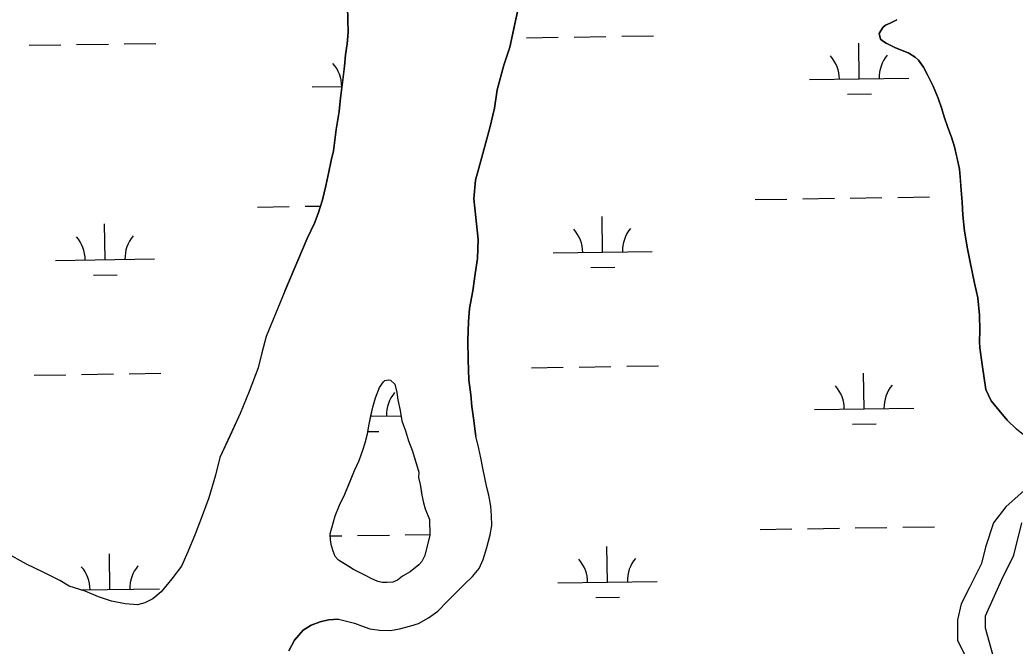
# Model space of a CAD drawing. Extents: x 3807117 to 3845308, y 337856 to 363736.
# Drawn here: x 3828153 to 3829157, y 358862 to 359493 of the extents above; entities that cross this region are included whole.
import ezdxf

# ---------------------------------------------------------------- set-up
doc = ezdxf.new("R2010")
doc.units = 0
doc.layers.add('V-TOPO-SHOR', color=7, linetype='Continuous')
doc.layers.add('V-WETL-SWMP', color=7, linetype='Continuous')

msp = doc.modelspace()

# ---------------------------------------------------------------- linework, layer by layer
at = {"layer": 'V-TOPO-SHOR'}
for points in [[(3828658.8, 359520.1), (3828646.8, 359465.5), (3828641, 359447.2), (3828634.2, 359422.3), (3828631.3, 359403.7), (3828626.7, 359383.9), (3828621.8, 359365.6), (3828616.5, 359347), (3828612.3, 359331.2), (3828610.6, 359312.6), (3828612.7, 359293.6), (3828615, 359271.5), (3828614.4, 359252.2), (3828611.8, 359236.7), (3828609.6, 359219.7), (3828606.3, 359201.9), (3828605.2, 359188.8), (3828604.7, 359169.5), (3828604.9, 359150.1), (3828605.5, 359130), (3828607.7, 359115), (3828608.6, 359103.2), (3828610.7, 359089), (3828612, 359077.9), (3828612.5, 359073.2)], [(3828420.1, 359219.5), (3828442.5, 359272.5), (3828449.9, 359288), (3828453.7, 359297.6), (3828458, 359311.5), (3828461.4, 359325.4), (3828464.4, 359339.7), (3828466.6, 359351.2), (3828468.9, 359360.8), (3828471.8, 359382.2), (3828474.8, 359400.5), (3828476.2, 359414.4), (3828478.4, 359431.4), (3828480.2, 359446.1), (3828481.3, 359457.6), (3828482.7, 359468.8), (3828483.8, 359480.3), (3828483.6, 359492.6), (3828483.1, 359506.8)], [(3829123.3, 359145.3), (3829121.1, 359162.3), (3829120.7, 359168.2), (3829120.9, 359179.7), (3829120.8, 359195.1), (3829119, 359212.8), (3829115.6, 359227.4), (3829111.1, 359248.7), (3829108.5, 359262.1), (3829105.6, 359279.9), (3829103.8, 359296), (3829103.3, 359309.1), (3829102.3, 359321.3), (3829101.4, 359331.2), (3829100.5, 359342.2), (3829098, 359353.3), (3829095.5, 359364.7), (3829092.3, 359374.5), (3829088.6, 359384.4), (3829084.9, 359395), (3829082.8, 359403.3), (3829078.8, 359413.9), (3829073.9, 359426.1), (3829068.2, 359437.5), (3829064.2, 359445.3), (3829059, 359452.4), (3829055.8, 359455.1), (3829049.4, 359459.4), (3829035.1, 359465.1), (3829031.2, 359467.1), (3829026.4, 359469.4), (3829022.8, 359471.7), (3829020.8, 359473.3), (3829019.6, 359479.2), (3829023, 359485.2), (3829025.8, 359487.6), (3829030.5, 359489.6), (3829037.2, 359492.8)], [(3828420.1, 359219.5), (3828401.2, 359173.6), (3828396.8, 359157.2), (3828393.2, 359142), (3828384.1, 359118.2), (3828375, 359096), (3828364.7, 359073.8), (3828354.4, 359051.6), (3828350, 359033.7), (3828343.3, 359011.1), (3828336.5, 358992.7), (3828329.4, 358974.4), (3828322.3, 358956.5), (3828315.6, 358942.1), (3828306.1, 358929.3), (3828295.1, 358916.4), (3828286.9, 358909.1), (3828278.7, 358905.2), (3828271.2, 358903.3), (3828258.8, 358904.1), (3828245.1, 358907), (3828231.9, 358911.3), (3828218.6, 358916.9), (3828202.6, 358922), (3828192.9, 358927.5), (3828176.9, 358935.8), (3828159.4, 358944.1), (3828138.8, 358955.6)], [(3829206.6, 359055.3), (3829194, 359060.2), (3829179.3, 359065.1), (3829166.6, 359073.1), (3829158.1, 359080.2), (3829148.5, 359089.3), (3829132.5, 359108.8), (3829127, 359120.1), (3829123.3, 359145.3)], [(3828465.8, 358974.7), (3828470.8, 358992.9), (3828475, 359003.7), (3828480.4, 359014.8), (3828485.4, 359026.7), (3828490.4, 359038.6), (3828495, 359048.5), (3828498.8, 359059.2), (3828501.1, 359066.4), (3828503.4, 359075.5), (3828504.9, 359085.4), (3828506.8, 359093.7), (3828508.6, 359102.4), (3828511.3, 359111.9), (3828515.5, 359122.2), (3828519.4, 359127.8), (3828521, 359129.4), (3828524.1, 359129.9), (3828526.5, 359129.5), (3828530.9, 359125.6), (3828533, 359117.3), (3828533.8, 359109.8), (3828536.3, 359099.2), (3828538, 359088.5), (3828541.7, 359078.7), (3828544.6, 359068.4), (3828548.6, 359058.2), (3828550.3, 359052.3), (3828552.7, 359044.8), (3828555.2, 359037), (3828554.9, 359031.4), (3828556.5, 359024.3), (3828557.4, 359018.8), (3828558.2, 359013.7), (3828559.9, 359005.8), (3828561.5, 358999.9), (3828566, 358989.3)], [(3828474, 358888.6), (3828490.3, 358884.5), (3828497.4, 358881.8), (3828505.7, 358879.1), (3828515.6, 358877.6), (3828526.7, 358877.4), (3828535.8, 358879), (3828547.2, 358881.9), (3828554.7, 358884.4), (3828564.9, 358890), (3828574.3, 358896.9), (3828584, 358906.8), (3828594.6, 358917.2), (3828601.2, 358924), (3828609.4, 358931.6), (3828616.1, 358939.6), (3828619.9, 358948.7), (3828623.7, 358961), (3828627.1, 358973.7), (3828628.6, 358983.2), (3828628.5, 358993.1), (3828627.6, 359002.6), (3828625.9, 359013.6), (3828623.8, 359021.5), (3828621.7, 359031.3), (3828619.7, 359040.8), (3828617.6, 359051.4), (3828615.5, 359060.9), (3828612.5, 359073.2)], [(3829183.8, 359034.6), (3829147.1, 359002), (3829134.9, 358985.7), (3829126.8, 358961.2), (3829122.7, 358944.9), (3829110.5, 358920.5), (3829102.3, 358904.2), (3829098.3, 358887.9), (3829098.3, 358867.5), (3829114.5, 358834.9)], [(3828566, 358989.3), (3828566.2, 358973.5), (3828563.2, 358960.8), (3828561.3, 358952.9), (3828558.2, 358946.9), (3828555.1, 358943.3), (3828550, 358939.3), (3828546.5, 358936.5), (3828538.6, 358932.1), (3828533.5, 358928.1), (3828528.8, 358926), (3828523.3, 358925.6), (3828518.5, 358925.5), (3828513.8, 358926.7), (3828507, 358929.7), (3828501.9, 358932.5), (3828498.7, 358934), (3828489.1, 358938.6), (3828484.4, 358941.7), (3828480, 358944.4), (3828474, 358948.3), (3828470.8, 358951.9), (3828468.8, 358957.4), (3828467.1, 358962.5), (3828465.9, 358968.4), (3828465.9, 358968.8), (3828465.8, 358974.7)], [(3829159.4, 358215.7), (3829139, 358268.7), (3829106.4, 358407.2), (3829090.1, 358472.4), (3829086, 358504.9), (3829082, 358529.4), (3829065.7, 358562), (3829045.3, 358594.6), (3829029, 358684.2), (3829029, 358720.9), (3829020.8, 358757.5), (3829016.8, 358773.8), (3829016.8, 358786), (3829033.1, 358798.3), (3829053.4, 358790.1), (3829094.2, 358786), (3829114.5, 358786), (3829130.8, 358814.6), (3829139, 358834.9), (3829126.8, 358879.7), (3829126.8, 358892), (3829143.1, 358928.6), (3829155.3, 358953.1), (3829163.4, 358985.7)], [(3828474, 358888.6), (3828463.9, 358887.9), (3828455.7, 358886), (3828446.7, 358882.5), (3828438.5, 358877.5), (3828429.8, 358867.4), (3828423.9, 358856.9)]]:
    msp.add_lwpolyline(points, dxfattribs=at)
at = {"layer": 'V-WETL-SWMP'}
for p, q in [((3828646.8, 359465.5), (3828658.8, 359520.1)), ((3829025.8, 359487.6), (3829023, 359485.2)), ((3829030.5, 359489.6), (3829025.8, 359487.6)), ((3829037.2, 359492.8), (3829030.5, 359489.6)), ((3828711.8, 359475.5), (3828743.8, 359476)), ((3828759.8, 359476.3), (3828791.8, 359476.7)), ((3829023, 359485.2), (3829019.6, 359479.2)), ((3829019.6, 359479.2), (3829020.8, 359473.3)), ((3828162, 359467.3), (3828194, 359467.8)), ((3828210, 359468), (3828242, 359468.5)), ((3828258, 359468.7), (3828290, 359469.2)), ((3828663.8, 359474.8), (3828695.8, 359475.3)), ((3828999.3, 359433.4), (3828998.8, 359469.4)), ((3829020.8, 359473.3), (3829022.8, 359471.7)), ((3829022.8, 359471.7), (3829026.4, 359469.4)), ((3829026.4, 359469.4), (3829035.1, 359465.1)), ((3828641, 359447.2), (3828646.8, 359465.5)), ((3829035.1, 359465.1), (3829049.4, 359459.4)), ((3829049.4, 359459.4), (3829055.8, 359455.1)), ((3828634.2, 359422.3), (3828641, 359447.2)), ((3829055.8, 359455.1), (3829059, 359452.4)), ((3829059, 359452.4), (3829064.2, 359445.3)), ((3829064.2, 359445.3), (3829068.2, 359437.5)), ((3829068.2, 359437.5), (3829073.9, 359426.1)), ((3828949.3, 359432.7), (3829049.3, 359434.2)), ((3829073.9, 359426.1), (3829078.8, 359413.9)), ((3828447.5, 359425.2), (3828477.6, 359425.6)), ((3828631.3, 359403.7), (3828634.2, 359422.3)), ((3828987.6, 359417.8), (3829011.6, 359418.2)), ((3829078.8, 359413.9), (3829082.8, 359403.3)), ((3828626.7, 359383.9), (3828631.3, 359403.7)), ((3829082.8, 359403.3), (3829084.9, 359395)), ((3829084.9, 359395), (3829088.6, 359384.4)), ((3828621.8, 359365.6), (3828626.7, 359383.9)), ((3829088.6, 359384.4), (3829092.3, 359374.5)), ((3828616.5, 359347), (3828621.8, 359365.6)), ((3829092.3, 359374.5), (3829095.5, 359364.7)), ((3829095.5, 359364.7), (3829100.5, 359342.2)), ((3828612.3, 359331.2), (3828616.5, 359347)), ((3829100.5, 359342.2), (3829102.3, 359321.3)), ((3828610.6, 359312.6), (3828612.3, 359331.2)), ((3829102.3, 359321.3), (3829103.3, 359309.1)), ((3828440.4, 359305), (3828456, 359305.2)), ((3828612.7, 359293.6), (3828610.6, 359312.6)), ((3828894.3, 359311.8), (3828926.3, 359312.2)), ((3828942.3, 359312.5), (3828974.3, 359313)), ((3828990.3, 359313.2), (3829022.3, 359313.7)), ((3829038.3, 359313.9), (3829070.3, 359314.4)), ((3829103.3, 359309.1), (3829103.8, 359296)), ((3828392.5, 359304.2), (3828424.4, 359304.7)), ((3829103.8, 359296), (3829105.6, 359279.9)), ((3828238.6, 359251.2), (3828238.1, 359287.2)), ((3828615, 359271.5), (3828612.7, 359293.6)), ((3828740.5, 359258.7), (3828739.9, 359294.7)), ((3829105.6, 359279.9), (3829108.5, 359262.1)), ((3828614.4, 359252.2), (3828615, 359271.5)), ((3828690.5, 359258), (3828790.5, 359259.5)), ((3829108.5, 359262.1), (3829111.1, 359248.7)), ((3828188.6, 359250.4), (3828288.6, 359251.9)), ((3828611.8, 359236.7), (3828614.4, 359252.2)), ((3829111.1, 359248.7), (3829115.6, 359227.4)), ((3828226.9, 359235.6), (3828250.9, 359235.9)), ((3828609.6, 359219.7), (3828611.8, 359236.7)), ((3828728.7, 359243.1), (3828752.7, 359243.5)), ((3829115.6, 359227.4), (3829119, 359212.8)), ((3828606.3, 359201.9), (3828609.6, 359219.7)), ((3829119, 359212.8), (3829120.8, 359195.1)), ((3828605.2, 359188.8), (3828606.3, 359201.9)), ((3829120.8, 359195.1), (3829120.9, 359179.7)), ((3828604.7, 359169.5), (3828605.2, 359188.8)), ((3829120.9, 359179.7), (3829120.7, 359168.2)), ((3828604.9, 359150.1), (3828604.7, 359169.5)), ((3829120.7, 359168.2), (3829121.1, 359162.3)), ((3829121.1, 359162.3), (3829123.3, 359145.3)), ((3828605.5, 359130), (3828604.9, 359150.1)), ((3829123.3, 359145.3), (3829127, 359120.1)), ((3828167, 359134.7), (3828199, 359135.1)), ((3828215, 359135.4), (3828247, 359135.9)), ((3828263, 359136.1), (3828295, 359136.6)), ((3828668.8, 359142.2), (3828700.8, 359142.7)), ((3828716.8, 359142.9), (3828748.8, 359143.4)), ((3828764.8, 359143.6), (3828796.8, 359144.1)), ((3829004.3, 359100.8), (3829003.8, 359136.8)), ((3828607.7, 359115), (3828605.5, 359130)), ((3828608.6, 359103.2), (3828607.7, 359115)), ((3829127, 359120.1), (3829132.5, 359108.8)), ((3829132.5, 359108.8), (3829148.5, 359089.3)), ((3828610.7, 359089), (3828608.6, 359103.2)), ((3828954.3, 359100), (3829054.3, 359101.5)), ((3828506.6, 359093.3), (3828537.2, 359093.8)), ((3828612, 359077.9), (3828610.7, 359089)), ((3828992.6, 359085.2), (3829016.5, 359085.5)), ((3829148.5, 359089.3), (3829158.1, 359080.2)), ((3828503.8, 359077.8), (3828514.7, 359078)), ((3828612.5, 359073.2), (3828612, 359077.9)), ((3828615.5, 359060.9), (3828612.5, 359073.2)), ((3828617.6, 359051.4), (3828615.5, 359060.9)), ((3828619.7, 359040.8), (3828617.6, 359051.4)), ((3828623.8, 359021.5), (3828619.7, 359040.8)), ((3828625.9, 359013.6), (3828623.8, 359021.5)), ((3828627.6, 359002.6), (3828625.9, 359013.6)), ((3828628.5, 358993.1), (3828627.6, 359002.6)), ((3828628.6, 358983.2), (3828628.5, 358993.1)), ((3828541.4, 358973.8), (3828566.2, 358974.1)), ((3828627.1, 358973.7), (3828628.6, 358983.2)), ((3828899.3, 358979.1), (3828931.3, 358979.6)), ((3828947.3, 358979.8), (3828979.3, 358980.3)), ((3828995.3, 358980.6), (3829027.3, 358981)), ((3829043.3, 358981.3), (3829075.3, 358981.8)), ((3828465.8, 358972.6), (3828477.4, 358972.8)), ((3828493.4, 358973), (3828525.4, 358973.5)), ((3828623.7, 358961), (3828627.1, 358973.7)), ((3828243.6, 358918.6), (3828243.1, 358954.5)), ((3828619.9, 358948.7), (3828623.7, 358961)), ((3828745.5, 358926.1), (3828744.9, 358962.1)), ((3828616.1, 358939.6), (3828619.9, 358948.7)), ((3828609.4, 358931.6), (3828616.1, 358939.6)), ((3828594.6, 358917.2), (3828601.2, 358924)), ((3828601.2, 358924), (3828609.4, 358931.6)), ((3828695.5, 358925.3), (3828795.5, 358926.8)), ((3828214.7, 358918.1), (3828293.6, 358919.3)), ((3828584, 358906.8), (3828594.6, 358917.2)), ((3828574.3, 358896.9), (3828584, 358906.8)), ((3828733.7, 358910.5), (3828757.7, 358910.8)), ((3828564.9, 358890), (3828574.3, 358896.9)), ((3828446.7, 358882.5), (3828455.7, 358886)), ((3828455.7, 358886), (3828463.9, 358887.9)), ((3828463.9, 358887.9), (3828474, 358888.6)), ((3828474, 358888.6), (3828490.3, 358884.5)), ((3828490.3, 358884.5), (3828497.4, 358881.8)), ((3828547.2, 358881.9), (3828554.7, 358884.4)), ((3828554.7, 358884.4), (3828564.9, 358890)), ((3828429.8, 358867.4), (3828438.5, 358877.5)), ((3828438.5, 358877.5), (3828446.7, 358882.5)), ((3828497.4, 358881.8), (3828505.7, 358879.1)), ((3828505.7, 358879.1), (3828515.6, 358877.6)), ((3828515.6, 358877.6), (3828526.7, 358877.4)), ((3828526.7, 358877.4), (3828535.8, 358879)), ((3828535.8, 358879), (3828547.2, 358881.9)), ((3828423.9, 358856.9), (3828429.8, 358867.4))]:
    msp.add_line(p, q, dxfattribs=at)
msp.add_lwpolyline([(3828483.1, 359506.8), (3828483.6, 359492.6), (3828483.8, 359480.3), (3828482.7, 359468.8), (3828481.3, 359457.6), (3828480.2, 359446.1), (3828476.2, 359414.4), (3828474.8, 359400.5), (3828471.8, 359382.2), (3828468.9, 359360.8), (3828466.6, 359351.2), (3828464.4, 359339.7), (3828461.4, 359325.4), (3828458, 359311.5), (3828453.7, 359297.6), (3828449.9, 359288), (3828442.5, 359272.5), (3828420.1, 359219.5), (3828401.2, 359173.6), (3828396.8, 359157.2), (3828393.2, 359142), (3828384.1, 359118.2), (3828375, 359096), (3828354.4, 359051.6), (3828350, 359033.7), (3828343.3, 359011.1), (3828336.5, 358992.7), (3828329.4, 358974.4), (3828322.3, 358956.5), (3828315.6, 358942.1), (3828306.1, 358929.3), (3828295.1, 358916.4), (3828286.9, 358909.1), (3828278.7, 358905.2), (3828271.2, 358903.3), (3828258.8, 358904.1), (3828245.1, 358907), (3828231.9, 358911.3), (3828218.6, 358916.9), (3828202.6, 358922), (3828192.9, 358927.5), (3828176.9, 358935.8), (3828159.4, 358944.1), (3828138.8, 358955.6)], dxfattribs=at)
msp.add_lwpolyline([(3828465.8, 358974.7), (3828470.8, 358992.9), (3828475, 359003.7), (3828480.4, 359014.8), (3828490.4, 359038.6), (3828495, 359048.5), (3828498.8, 359059.2), (3828501.1, 359066.4), (3828503.4, 359075.5), (3828504.9, 359085.4), (3828508.6, 359102.4), (3828511.3, 359111.9), (3828515.5, 359122.2), (3828519.4, 359127.8), (3828521, 359129.4), (3828524.1, 359129.9), (3828526.5, 359129.5), (3828530.9, 359125.6), (3828533, 359117.3), (3828533.8, 359109.8), (3828536.3, 359099.2), (3828538, 359088.5), (3828541.7, 359078.7), (3828544.6, 359068.4), (3828548.6, 359058.2), (3828550.3, 359052.3), (3828555.2, 359037), (3828554.9, 359031.4), (3828556.5, 359024.3), (3828558.2, 359013.7), (3828559.9, 359005.8), (3828561.5, 358999.9), (3828566, 358989.3), (3828566.2, 358973.5), (3828561.3, 358952.9), (3828558.2, 358946.9), (3828555.1, 358943.3), (3828546.5, 358936.5), (3828538.6, 358932.1), (3828533.5, 358928.1), (3828528.8, 358926), (3828523.3, 358925.6), (3828518.5, 358925.5), (3828513.8, 358926.7), (3828507, 358929.7), (3828501.9, 358932.5), (3828489.1, 358938.6), (3828474, 358948.3), (3828470.8, 358951.9), (3828468.8, 358957.4), (3828467.1, 358962.5), (3828465.9, 358968.4)], close=True, dxfattribs=at)
for centre, start, end in [((3828944.1, 359433.1), 0.0865, 41.6302), ((3829054.6, 359434.7), 140.0865, 181.6302), ((3828442.2, 359425.5), 0.0865, 41.6302), ((3828293.9, 359252.5), 140.0865, 181.6302), ((3828685.2, 359258.4), 0.0865, 41.6302), ((3828795.7, 359260), 140.0865, 181.6302), ((3828183.4, 359250.8), 0.0865, 41.6302), ((3829059.5, 359102.1), 140.0865, 181.6302), ((3828557.7, 359094.6), 140.0865, 181.6302), ((3828949.1, 359100.4), 0.0865, 41.6302), ((3828690.2, 358925.7), 0.0865, 41.6302), ((3828800.7, 358927.4), 140.0865, 181.6302), ((3828188.4, 358918.2), 0.0865, 41.6302), ((3828298.8, 358919.9), 140.0865, 181.6302)]:
    msp.add_arc(centre, 35.2, start, end, dxfattribs=at)

doc.saveas('drawing.dxf')
